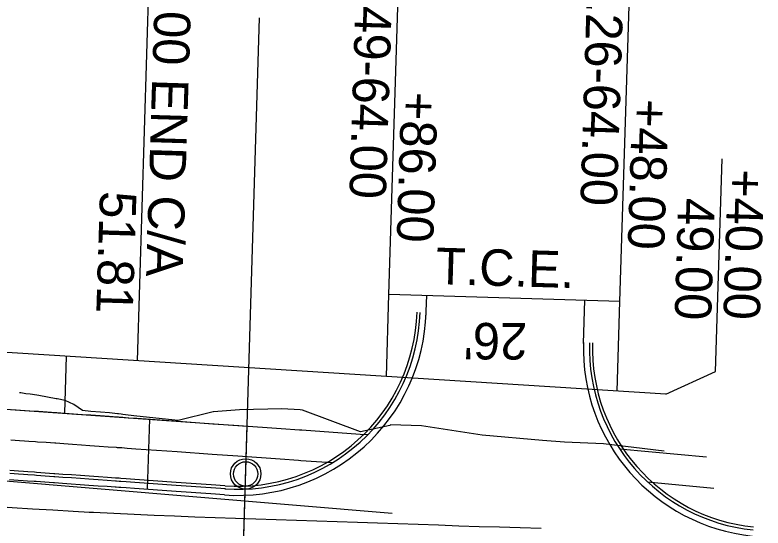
# Model space of a CAD drawing. Extents: x -70 to 701944, y -4 to 666871.
# Drawn here: x 668583 to 668705.9, y 656566.9 to 656651.3 of the extents above; entities that cross this region are included whole.
import ezdxf

# ---------------------------------------------------------------- set-up
doc = ezdxf.new("R2010")
doc.units = 0
for name, color, linetype in [('R_Detour', 7, 'Continuous'), ('R_Drive', 7, 'Continuous'), ('R_No Plot', 7, 'Continuous'), ('R_Proposed Const Limits', 7, 'Continuous'), ('R_Proposed Road', 7, 'Continuous'), ('R_ROW', 7, 'Continuous'), ('R_ROW Annot', 7, 'Continuous'), ('R_Temp Easement', 7, 'Continuous'), ('R_Temp Easement Annot', 7, 'Continuous'), ('R_Water', 7, 'Continuous'), ('T_Vehicle Path Rt', 7, 'Continuous')]:
    doc.layers.add(name, color=color, linetype=linetype)

msp = doc.modelspace()

# ---------------------------------------------------------------- linework, layer by layer
at = {"layer": 'R_Detour'}
msp.add_line((668619.84, 656542.06), (668623.18, 656650.76), dxfattribs=at)
at = {"layer": 'R_Drive'}
for p, q in [((668650.52, 656601.26), (668650.64, 656605.17)), ((668676.41, 656597.26), (668676.63, 656604.37)), ((668591.13, 656585.8), (668591.41, 656595.18)), ((668604.75, 656573.31), (668605.1, 656584.81)), ((668682.35, 656579.96), (668696.65, 656578.62)), ((668686.96, 656574.51), (668697.84, 656573.48))]:
    msp.add_line(p, q, dxfattribs=at)
for centre, radius, start, end in [((668619.57, 656603.3), 30, 265.9483, 358.239), ((668619.57, 656603.3), 29.5, 265.9483, 358.239), ((668619.57, 656603.3), 31, 265.9483, 358.239), ((668707.4, 656596.46), 31, 178.239, 264.1114), ((668707.4, 656596.46), 30, 178.239, 264.1114), ((668707.4, 656596.46), 29.5, 178.239, 264.1114)]:
    msp.add_arc(centre, radius, start, end, dxfattribs=at)
at = {"layer": 'R_No Plot'}
msp.add_line((668644.97, 656569.3), (668570.11, 656575.6), dxfattribs=at)
msp.add_lwpolyline([(668534.61, 656590.11), (668528.67, 656547.02), (668541.93, 656545.4), (668569.13, 656543.61), (668619.84, 656542.06), (668621.12, 656583.64), (668572.8, 656587.03)], close=True, dxfattribs=at)
msp.add_circle((668620.88, 656575.83), 2.5, dxfattribs=at)
at = {"layer": 'R_Proposed Const Limits'}
for points in [[(668609.79, 656584.63), (668603, 656585.34), (668601.58, 656585.5), (668600.71, 656585.6), (668600.4, 656585.63), (668599.98, 656585.68), (668599.82, 656585.7), (668598.47, 656585.86), (668596.99, 656585.99), (668595.45, 656586.09), (668594.06, 656586.27), (668592.61, 656587.23), (668591.2, 656587.92), (668589.89, 656588.16), (668589.72, 656588.19), (668588.31, 656588.46), (668586.89, 656588.71), (668586.54, 656588.76), (668585.46, 656588.91), (668584.74, 656589.01), (668583.94, 656589.13), (668583.72, 656589.16)], [(668639.74, 656582.75), (668630.21, 656586.32), (668629.85, 656586.34), (668626.82, 656586.5), (668619.84, 656586.35), (668615.59, 656586.05), (668615.56, 656586.05), (668609.79, 656584.63)], [(668689.67, 656579.57), (668684.69, 656580.17), (668679.7, 656580.79), (668673.3, 656581.07), (668669.71, 656581.32), (668659.74, 656582.19), (668649.78, 656583.71), (668644.67, 656583.89), (668644.57, 656583.78), (668639.74, 656582.75)]]:
    msp.add_lwpolyline(points, dxfattribs=at)
at = {"layer": 'R_Proposed Road'}
for points in [[(668640.98, 656582.23), (668639.73, 656582.32), (668630.11, 656583), (668629.75, 656583.02), (668626.72, 656583.24), (668619.76, 656583.73), (668615.52, 656584.03), (668615.5, 656584.03), (668609.78, 656584.44), (668602.99, 656584.92), (668601.56, 656585.02), (668600.69, 656585.08), (668600.39, 656585.1), (668599.96, 656585.13), (668599.8, 656585.15), (668598.45, 656585.24), (668596.97, 656585.35), (668595.43, 656585.46), (668594.03, 656585.55), (668592.56, 656585.66), (668591.13, 656585.76), (668589.82, 656585.85), (668589.65, 656585.86), (668588.23, 656585.97), (668586.81, 656586.07), (668586.46, 656586.09), (668585.37, 656586.17), (668584.65, 656586.22), (668583.86, 656586.28), (668582.41, 656586.38)], [(668635.1, 656577.64), (668629.96, 656578), (668629.59, 656578.03), (668626.56, 656578.24), (668619.61, 656578.73), (668615.37, 656579.03), (668615.35, 656579.04), (668609.63, 656579.44), (668602.83, 656579.92), (668601.41, 656580.02), (668600.54, 656580.09), (668600.23, 656580.11), (668599.81, 656580.14), (668599.64, 656580.15), (668598.3, 656580.24), (668596.82, 656580.35), (668595.28, 656580.46), (668593.88, 656580.56), (668592.41, 656580.66), (668590.98, 656580.76), (668589.66, 656580.86), (668589.5, 656580.87), (668588.08, 656580.97), (668586.66, 656581.07), (668586.31, 656581.09), (668585.22, 656581.17), (668584.5, 656581.22), (668583.7, 656581.28), (668582.26, 656581.38)], [(668617.54, 656573.37), (668615.2, 656573.54), (668615.18, 656573.54), (668609.46, 656573.94), (668602.66, 656574.43), (668601.24, 656574.53), (668600.37, 656574.59), (668600.06, 656574.61), (668599.64, 656574.64), (668599.48, 656574.65), (668598.13, 656574.75), (668596.65, 656574.85), (668595.11, 656574.96), (668593.71, 656575.06), (668592.24, 656575.16), (668590.81, 656575.26), (668589.49, 656575.36), (668589.33, 656575.37), (668587.91, 656575.47), (668586.49, 656575.57), (668586.14, 656575.6), (668585.05, 656575.67), (668584.33, 656575.72), (668583.53, 656575.78), (668582.09, 656575.88)], [(668617.48, 656573.88), (668615.22, 656574.04), (668615.2, 656574.04), (668609.47, 656574.44), (668602.68, 656574.92), (668601.26, 656575.03), (668600.38, 656575.09), (668600.08, 656575.11), (668599.65, 656575.14), (668599.49, 656575.15), (668598.15, 656575.25), (668596.66, 656575.35), (668595.13, 656575.46), (668593.73, 656575.56), (668592.25, 656575.66), (668590.83, 656575.76), (668589.51, 656575.86), (668589.34, 656575.87), (668587.93, 656575.97), (668586.51, 656576.07), (668586.15, 656576.1), (668585.06, 656576.17), (668584.35, 656576.22), (668583.55, 656576.28), (668582.1, 656576.38)], [(668617.38, 656572.37), (668615.17, 656572.53), (668615.15, 656572.53), (668609.43, 656572.93), (668602.63, 656573.42), (668601.21, 656573.52), (668600.34, 656573.58), (668600.03, 656573.6), (668599.61, 656573.63), (668599.44, 656573.64), (668598.1, 656573.74), (668596.62, 656573.84), (668595.08, 656573.95), (668593.68, 656574.05), (668592.21, 656574.15), (668590.78, 656574.26), (668589.46, 656574.35), (668589.3, 656574.36), (668587.88, 656574.46), (668586.46, 656574.56), (668586.11, 656574.59), (668585.02, 656574.66), (668584.3, 656574.71), (668583.5, 656574.77), (668582.06, 656574.87)]]:
    msp.add_lwpolyline(points, dxfattribs=at)
at = {"layer": 'R_ROW'}
msp.add_lwpolyline([(668689.96, 656588.92), (668555.6, 656597.41), (668421.31, 656639.44), (668346.59, 656628.22), (668257.86, 656660.09), (668183.45, 656677.29)], dxfattribs=at)
at = {"layer": 'R_ROW Annot'}
for points in [[(668603.08, 656594.41), (668605.41, 656670.05)], [(668689.96, 656588.92), (668698.15, 656592.64), (668699.22, 656627.62)]]:
    msp.add_lwpolyline(points, dxfattribs=at)
at = {"layer": 'R_Temp Easement'}
for p, q in [((668644.02, 656591.82), (668644.44, 656605.33)), ((668682.42, 656604.16), (668644.44, 656605.33)), ((668681.97, 656589.43), (668682.42, 656604.16))]:
    msp.add_line(p, q, dxfattribs=at)
at = {"layer": 'R_Temp Easement Annot'}
for points in [[(668644.44, 656605.33), (668646.27, 656664.84)], [(668682.42, 656604.16), (668684.24, 656663.26)]]:
    msp.add_lwpolyline(points, dxfattribs=at)
at = {"layer": 'R_Water'}
msp.add_circle((668620.88, 656575.83), 2, dxfattribs=at)
at = {"layer": 'T_Vehicle Path Rt'}
for points in [[(668595.18, 656569.51), (668592.52, 656569.66), (668589.18, 656569.85), (668585.85, 656570.05), (668582.51, 656570.26), (668579.18, 656570.49), (668575.85, 656570.73), (668572.52, 656570.99), (668569.19, 656571.25), (668565.86, 656571.54), (668562.54, 656571.84), (668559.24, 656572.15), (668555.94, 656572.47), (668552.65, 656572.81), (668549.36, 656573.17), (668548.71, 656573.25)], [(668669.44, 656566.84), (668666.03, 656566.95), (668662.61, 656567.06), (668662.61, 656567.06), (668659.27, 656567.16), (668655.94, 656567.27), (668652.6, 656567.38), (668649.26, 656567.49), (668645.92, 656567.6), (668642.58, 656567.71), (668639.25, 656567.82), (668635.91, 656567.93), (668632.57, 656568.04), (668629.23, 656568.15), (668625.89, 656568.26), (668622.55, 656568.37), (668619.21, 656568.48), (668615.88, 656568.61), (668612.54, 656568.73), (668609.2, 656568.86), (668605.86, 656569), (668602.53, 656569.15), (668599.19, 656569.31), (668595.85, 656569.48), (668595.18, 656569.51)]]:
    msp.add_lwpolyline(points, dxfattribs=at)
msp.add_circle((668595.18, 656569.51), 0.0417, dxfattribs=at)
msp.add_circle((668595.18, 656569.51), 0.0417, dxfattribs=at)

# ---------------------------------------------------------------- texts
at = {"layer": 'R_Drive'}
msp.add_text("26'", height=6, rotation=179.7886, dxfattribs=at).set_placement((668667.19, 656600.62))
at = {"layer": 'R_ROW Annot'}
for s, p in [('+27.00 END C/A', (668606.34, 656667.82)), ('+40.00', (668700.17, 656626)), ('51.81', (668596.94, 656622.36)), ('49.00', (668692.02, 656621.25))]:
    msp.add_text(s, height=6, rotation=268.2389, dxfattribs=at).set_placement(p)
at = {"layer": 'R_Temp Easement Annot'}
for s, rotation, p in [('50.49-64.00', 268.2389, (668639.24, 656663.93)), ('49.26-64.00', 268.2389, (668677.22, 656662.76)), ('+86.00', 268.2389, (668646.47, 656638.69)), ('+48.00', 268.2389, (668684.45, 656637.52)), ('T.C.E.', 358.3513, (668652.08, 656607.03))]:
    msp.add_text(s, height=6, rotation=rotation, dxfattribs=at).set_placement(p)

doc.saveas('drawing.dxf')
